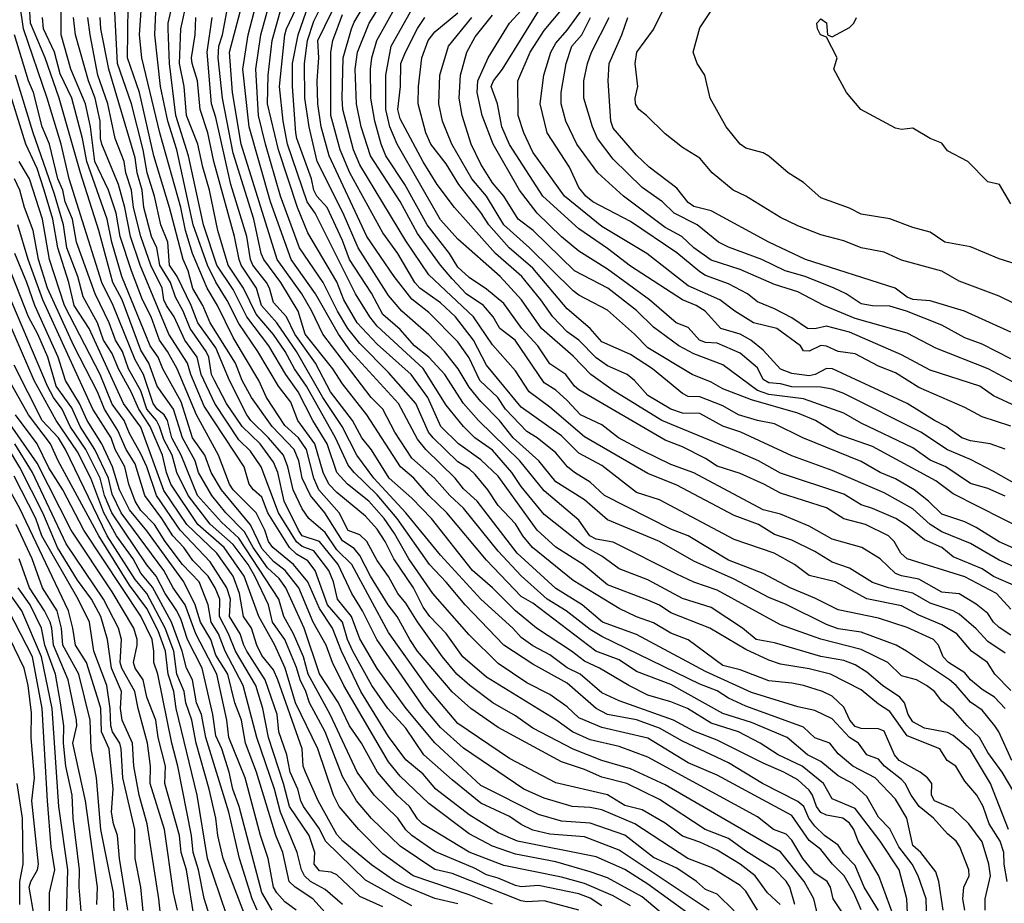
# Model space of a CAD drawing. Header units: metres. Extents: x -51132 to -49532, y -231222 to -229437.
# Tile 304 of 656: x -50680 to -50595, y -230096 to -230019. Entities that reach past the tile are written whole.
import ezdxf

# ---------------------------------------------------------------- set-up
doc = ezdxf.new("R2010")
doc.units = ezdxf.units.M
for name, color, linetype in [('CONTOUR_HALF', 8, 'Continuous'), ('CONTOUR_INDEX', 1, 'Continuous'), ('CONTOUR_INTER', 3, 'Continuous')]:
    doc.layers.add(name, color=color, linetype=linetype)

msp = doc.modelspace()

# ---------------------------------------------------------------- linework, layer by layer
at = {"layer": 'CONTOUR_HALF'}
for points, elevation in [([(-50594.58, -230073.949), (-50596.08, -230072.926), (-50597.08, -230071.836), (-50598.58, -230070.561), (-50599.089, -230070.259), (-50601.08, -230069.607), (-50602.58, -230068.727), (-50604.696, -230068.259), (-50606.08, -230067.804), (-50608.08, -230066.576), (-50609.58, -230066.03), (-50611.08, -230065.121), (-50613.08, -230064.125), (-50614.58, -230063.647), (-50615.983, -230062.759), (-50618.08, -230061.998), (-50623.08, -230059.352), (-50625.58, -230058.338), (-50631.08, -230055.153), (-50634.08, -230052.585), (-50635.877, -230051.259), (-50637.08, -230049.438), (-50639.08, -230047.167), (-50640.714, -230044.759), (-50644.58, -230041.095), (-50646.58, -230038.143), (-50650.58, -230031.559), (-50651.142, -230030.259), (-50652.042, -230026.759), (-50652.125, -230025.759), (-50652.013, -230022.259), (-50651.315, -230019.759), (-50651.08, -230019.161), (-50648.758, -230015.259)], 64.5), ([(-50594.58, -230078.757), (-50595.485, -230077.759), (-50596.58, -230077.087), (-50597.58, -230076.244), (-50598.08, -230075.64), (-50599.492, -230074.759), (-50599.962, -230074.259), (-50600.362, -230073.259), (-50600.786, -230072.759), (-50603.08, -230071.724), (-50605.58, -230070.903), (-50609.08, -230070.18), (-50611.08, -230069.156), (-50613.244, -230068.259), (-50615.58, -230067.016), (-50618.58, -230065.864), (-50622.08, -230063.771), (-50623.58, -230063.183), (-50629.342, -230060.259), (-50630.58, -230059.098), (-50631.958, -230058.259), (-50632.545, -230057.759), (-50633.58, -230056.546), (-50635.179, -230055.259), (-50636.08, -230054.696), (-50637.933, -230052.759), (-50638.611, -230051.759), (-50640.174, -230050.259), (-50641.08, -230048.301), (-50642.08, -230046.905), (-50644.58, -230044.357), (-50646.08, -230043.223), (-50647.608, -230041.259), (-50649.982, -230037.759), (-50653.249, -230030.759), (-50653.935, -230028.259), (-50654.221, -230026.259), (-50654.296, -230024.259), (-50654.15, -230022.259), (-50654.235, -230020.759), (-50651.796, -230015.759)], 63.5), ([(-50594.08, -230054.232), (-50596.58, -230053.439), (-50598.08, -230052.629), (-50602.08, -230050.883), (-50604.08, -230049.617), (-50605.58, -230049.037), (-50607.58, -230047.972), (-50609.08, -230047.769), (-50610.08, -230047.296), (-50610.58, -230047.235), (-50611.58, -230047.723), (-50612.08, -230047.697), (-50612.33, -230047.259), (-50614.399, -230045.759), (-50616.401, -230045.259), (-50618.036, -230044.259), (-50619.339, -230043.259), (-50622.08, -230042.065), (-50625.667, -230039.259), (-50629.58, -230036.915), (-50632.828, -230034.259), (-50635.58, -230030.455), (-50636.349, -230028.759), (-50636.843, -230027.259), (-50636.874, -230024.259), (-50635.795, -230021.759), (-50634.58, -230019.886), (-50631.566, -230016.259)], 69.5), ([(-50627.08, -230095.885), (-50628.58, -230094.999), (-50631.08, -230093.942), (-50633.08, -230093.398), (-50638.08, -230092.371), (-50641.08, -230091.226), (-50645.143, -230088.759), (-50645.58, -230088.325), (-50646.279, -230087.259), (-50647.342, -230086.259), (-50649.052, -230084.259), (-50650.425, -230081.759), (-50651.468, -230080.259), (-50652.435, -230078.259), (-50654.08, -230075.738), (-50655.411, -230071.759), (-50657.006, -230068.259), (-50657.58, -230067.463), (-50658.58, -230066.542), (-50659.825, -230064.759), (-50660.58, -230063.397), (-50662.218, -230061.759), (-50663.413, -230060.259), (-50664.569, -230058.259), (-50664.865, -230057.259), (-50665.97, -230055.259), (-50666.751, -230052.759), (-50668.183, -230050.759), (-50668.897, -230048.759), (-50669.58, -230047.646), (-50671.218, -230043.259), (-50672.019, -230041.759), (-50673.221, -230037.259), (-50674.83, -230032.259), (-50676.669, -230025.759), (-50677.893, -230022.259), (-50679.16, -230019.259), (-50679.239, -230017.759)], 52.5), ([(-50614.093, -230095.759), (-50615.202, -230094.759), (-50616.273, -230093.259), (-50617.58, -230092.261), (-50619.58, -230091.053), (-50621.08, -230090.354), (-50622.58, -230089.83), (-50624.08, -230088.705), (-50626.08, -230087.545), (-50627.58, -230087.164), (-50629.08, -230086.227), (-50633.58, -230085.185), (-50637.58, -230083.09), (-50642.08, -230080.04), (-50644.58, -230077.069), (-50648.08, -230072.135), (-50651.269, -230066.259), (-50652.58, -230064.961), (-50653.58, -230063.47), (-50654.997, -230062.259), (-50655.58, -230061.419), (-50656.359, -230059.759), (-50656.817, -230057.759), (-50657.206, -230056.759), (-50658.515, -230055.259), (-50660.05, -230053.759), (-50660.383, -230053.259), (-50661.905, -230050.259), (-50663.08, -230047.442), (-50664.651, -230045.259), (-50665.219, -230043.759), (-50666.447, -230041.259), (-50667.091, -230040.259), (-50667.256, -230038.259), (-50667.845, -230036.759), (-50668.402, -230034.259), (-50669.033, -230032.259), (-50669.388, -230030.259), (-50670.383, -230026.259), (-50671.607, -230022.759), (-50671.876, -230017.759)], 55.5), ([(-50610.832, -230096.759), (-50611.187, -230095.259), (-50612.005, -230093.759), (-50614.08, -230091.191), (-50624.08, -230085.367), (-50627.08, -230083.985), (-50629.58, -230083.262), (-50632.08, -230082.276), (-50635.58, -230080.468), (-50637.08, -230079.373), (-50639.029, -230078.259), (-50641.026, -230076.759), (-50642.163, -230075.759), (-50643.401, -230074.259), (-50645.58, -230071.218), (-50646.58, -230069.597), (-50647.269, -230068.759), (-50648.08, -230067.282), (-50649.08, -230065.903), (-50649.959, -230064.259), (-50650.58, -230063.673), (-50651.58, -230063.286), (-50652.379, -230061.759), (-50654.126, -230059.759), (-50654.585, -230058.759), (-50655.21, -230056.259), (-50655.908, -230055.259), (-50657.08, -230054.188), (-50658.693, -230051.759), (-50659.332, -230050.259), (-50661.58, -230046.539), (-50662.941, -230043.759), (-50663.834, -230042.259), (-50665.112, -230039.259), (-50665.703, -230037.259), (-50666.108, -230035.259), (-50667.945, -230028.759), (-50669.499, -230022.259), (-50669.688, -230020.259), (-50669.528, -230017.759)], 56.5), ([(-50607.08, -230096.216), (-50607.703, -230094.759), (-50608.54, -230093.259), (-50609.571, -230092.259), (-50610.58, -230090.999), (-50611.58, -230090.218), (-50613.08, -230088.039), (-50619.58, -230084.543), (-50622.08, -230083.449), (-50625.58, -230081.331), (-50629.58, -230080.385), (-50631.58, -230079.543), (-50632.58, -230078.61), (-50634.08, -230077.522), (-50636.08, -230076.517), (-50638.58, -230074.83), (-50641.08, -230072.353), (-50644.235, -230068.759), (-50646.333, -230065.759), (-50647.58, -230063.553), (-50648.474, -230062.259), (-50649.805, -230060.759), (-50651.64, -230059.259), (-50652.579, -230058.259), (-50653.423, -230055.759), (-50654.661, -230053.759), (-50655.946, -230051.259), (-50656.995, -230049.759), (-50658.471, -230047.259), (-50660.396, -230044.759), (-50661.58, -230042.381), (-50662.995, -230040.259), (-50664.139, -230036.759), (-50665.447, -230030.759), (-50666.546, -230027.259), (-50667.085, -230022.759), (-50667.21, -230019.759), (-50667.21, -230019.259), (-50666.855, -230017.759)], 57.5), ([(-50594.08, -230070.124), (-50595.317, -230068.759), (-50598.08, -230067.314), (-50603.076, -230065.759), (-50603.639, -230065.259), (-50604.212, -230064.259), (-50604.688, -230063.759), (-50606.693, -230062.759), (-50608.58, -230062.275), (-50610.08, -230061.331), (-50614.08, -230060.061), (-50615.507, -230059.259), (-50617.58, -230058.351), (-50619.58, -230057.699), (-50620.58, -230057.038), (-50622.58, -230056.031), (-50624.08, -230055.452), (-50631.58, -230051.076), (-50631.953, -230050.759), (-50632.695, -230049.759), (-50634.08, -230048.839), (-50635.146, -230047.259), (-50636.523, -230045.759), (-50638.08, -230043.598), (-50639.58, -230042.348), (-50641.08, -230041.338), (-50642.08, -230040.424), (-50642.79, -230039.259), (-50644.735, -230036.759), (-50646.669, -230033.259), (-50648.315, -230030.759), (-50648.727, -230029.759), (-50649.28, -230027.759), (-50649.629, -230025.759), (-50649.663, -230023.259), (-50649.531, -230022.259), (-50649.113, -230020.759), (-50647.433, -230017.759)], 65.5), ([(-50593.08, -230040.345), (-50595.08, -230039.698), (-50597.58, -230038.676), (-50599.81, -230038.259), (-50601.08, -230037.41), (-50602.58, -230036.99), (-50604.58, -230036.227), (-50607.08, -230035.846), (-50608.08, -230035.299), (-50610.58, -230034.404), (-50612.08, -230033.095), (-50613.411, -230032.259), (-50615.08, -230030.805), (-50615.58, -230030.498), (-50617.08, -230030.104), (-50617.586, -230029.759), (-50618.777, -230028.259), (-50620.17, -230025.759), (-50620.63, -230023.759), (-50621.307, -230022.759), (-50621.662, -230021.759), (-50621.08, -230019.65), (-50619.58, -230017.39)], 72.5), ([(-50621.58, -230096.897), (-50625.58, -230093.982), (-50627.58, -230092.711), (-50630.08, -230091.635), (-50636.909, -230090.259), (-50638.58, -230089.543), (-50641.08, -230087.965), (-50643.991, -230085.759), (-50645.08, -230084.457), (-50646.58, -230083.197), (-50648.08, -230081.191), (-50650.503, -230077.259), (-50652.17, -230073.759), (-50652.956, -230071.759), (-50654.08, -230070.078), (-50655.08, -230067.753), (-50656.328, -230066.259), (-50658.131, -230064.759), (-50658.498, -230064.259), (-50658.817, -230063.259), (-50659.58, -230061.774), (-50661.562, -230059.759), (-50661.885, -230059.259), (-50662.855, -230056.759), (-50664.754, -230053.259), (-50666.419, -230049.259), (-50667.259, -230047.759), (-50667.979, -230046.759), (-50668.678, -230044.759), (-50669.445, -230043.259), (-50670.41, -230040.759), (-50671.376, -230037.759), (-50671.738, -230035.759), (-50672.395, -230033.759), (-50673.573, -230031.259), (-50673.948, -230028.259), (-50674.401, -230026.259), (-50675.651, -230023.259), (-50676.504, -230020.259), (-50676.507, -230018.259)], 53.5), ([(-50618.08, -230096.298), (-50619.58, -230094.86), (-50620.58, -230094.459), (-50621.371, -230093.759), (-50623.08, -230092.604), (-50625.08, -230091.68), (-50627.58, -230089.747), (-50630.58, -230088.686), (-50633.08, -230088.527), (-50635.08, -230087.939), (-50640.08, -230085.432), (-50644.08, -230081.741), (-50646.561, -230078.759), (-50649.08, -230075.261), (-50650.58, -230072.687), (-50651.313, -230070.759), (-50652.514, -230069.259), (-50652.87, -230067.759), (-50653.275, -230066.759), (-50654.58, -230065.069), (-50655.58, -230064.686), (-50656.08, -230064.288), (-50657.626, -230061.759), (-50659.154, -230057.759), (-50660.08, -230056.408), (-50661.08, -230055.414), (-50663.172, -230052.259), (-50664.346, -230049.759), (-50664.686, -230048.259), (-50665.755, -230046.759), (-50666.701, -230044.759), (-50667.362, -230043.759), (-50667.58, -230043.259), (-50667.744, -230042.259), (-50668.713, -230040.259), (-50669.583, -230037.759), (-50670.209, -230035.259), (-50670.39, -230033.759), (-50670.875, -230032.259), (-50671.031, -230031.259), (-50671.807, -230029.259), (-50672.45, -230026.259), (-50673.306, -230023.759), (-50673.998, -230020.259), (-50674.174, -230018.759)], 54.5), ([(-50604.269, -230096.759), (-50605.527, -230093.259), (-50607.339, -230090.259), (-50607.713, -230089.259), (-50608.08, -230088.686), (-50608.651, -230088.259), (-50610.08, -230087.996), (-50610.58, -230087.777), (-50610.961, -230087.259), (-50611.299, -230086.259), (-50611.58, -230085.823), (-50612.58, -230084.952), (-50613.791, -230084.259), (-50615.58, -230083.505), (-50619.58, -230081.486), (-50621.58, -230080.722), (-50623.356, -230079.759), (-50628.08, -230078.069), (-50629.58, -230077.374), (-50631.47, -230075.759), (-50632.58, -230075.225), (-50634.08, -230074.082), (-50635.58, -230073.299), (-50636.58, -230072.575), (-50637.302, -230071.759), (-50640.074, -230069.259), (-50643.58, -230065.444), (-50646.591, -230061.759), (-50649.37, -230058.759), (-50650.838, -230056.759), (-50652.1, -230054.259), (-50653.801, -230051.759), (-50656.08, -230047.759), (-50657.778, -230045.259), (-50659.12, -230043.759), (-50659.556, -230042.259), (-50660.882, -230040.259), (-50661.049, -230039.759), (-50661.463, -230037.759), (-50663.244, -230031.259), (-50663.766, -230028.759), (-50664.451, -230026.759), (-50664.672, -230024.259), (-50665.137, -230022.759), (-50665.177, -230022.259), (-50664.864, -230020.259), (-50664.803, -230018.759)], 58.5), ([(-50601.38, -230097.259), (-50601.432, -230095.259), (-50602.124, -230093.259), (-50602.646, -230092.259), (-50603.791, -230090.759), (-50604.58, -230089.182), (-50605.58, -230088.168), (-50606.58, -230086.373), (-50607.811, -230085.259), (-50609.08, -230084.605), (-50610.58, -230083.337), (-50611.716, -230082.759), (-50613.479, -230081.259), (-50616.58, -230079.968), (-50619.08, -230079.174), (-50623.58, -230076.668), (-50626.58, -230075.524), (-50628.08, -230074.517), (-50630.09, -230073.759), (-50635.58, -230069.613), (-50636.58, -230069.027), (-50639.58, -230065.872), (-50643.03, -230061.759), (-50644.58, -230060.268), (-50645.904, -230058.759), (-50647.041, -230057.759), (-50649.985, -230053.259), (-50652.08, -230050.557), (-50652.914, -230049.259), (-50655.336, -230046.259), (-50655.925, -230044.259), (-50657.433, -230041.759), (-50658.923, -230039.759), (-50659.13, -230039.259), (-50659.776, -230036.259), (-50661.58, -230030.533), (-50662.509, -230025.759), (-50662.873, -230022.259), (-50662.83, -230021.259), (-50662.505, -230020.259), (-50662.116, -230018.259)], 59.5), ([(-50598.069, -230096.259), (-50598.24, -230095.259), (-50598.166, -230094.259), (-50597.704, -230093.259), (-50597.73, -230092.759), (-50598.52, -230090.759), (-50598.823, -230090.259), (-50599.58, -230089.622), (-50600.788, -230088.259), (-50602.026, -230087.259), (-50602.74, -230086.259), (-50603.253, -230085.259), (-50603.58, -230084.924), (-50605.044, -230083.759), (-50605.58, -230083.142), (-50606.58, -230082.762), (-50607.304, -230081.759), (-50608.08, -230081.254), (-50609.58, -230079.64), (-50611.08, -230078.921), (-50612.58, -230078.605), (-50616.58, -230077.353), (-50620.58, -230075.544), (-50626.58, -230072.336), (-50629.508, -230071.259), (-50631.29, -230069.759), (-50633.58, -230068.317), (-50636.917, -230065.259), (-50640.387, -230060.759), (-50641.58, -230059.681), (-50642.318, -230058.759), (-50644.847, -230056.259), (-50645.58, -230055.361), (-50647.213, -230052.259), (-50651.374, -230047.759), (-50652.444, -230046.259), (-50654.434, -230042.759), (-50656.541, -230039.759), (-50658.343, -230034.759), (-50660.192, -230028.259), (-50660.73, -230023.259), (-50660.261, -230020.259), (-50659.763, -230018.259)], 60.5), ([(-50594.401, -230093.759), (-50594.662, -230092.259), (-50594.679, -230091.259), (-50595.015, -230090.259), (-50595.961, -230088.759), (-50596.492, -230087.259), (-50597.022, -230086.259), (-50598.08, -230085.057), (-50598.864, -230083.759), (-50599.604, -230083.259), (-50600.257, -230082.259), (-50603.08, -230081.114), (-50604.58, -230079.016), (-50605.58, -230078.368), (-50607.08, -230077.122), (-50609.724, -230075.759), (-50611.58, -230075.305), (-50614.08, -230074.904), (-50615.08, -230074.539), (-50617.08, -230073.614), (-50620.192, -230071.759), (-50623.58, -230070.44), (-50624.58, -230069.789), (-50625.58, -230069.343), (-50629.08, -230068.018), (-50631.191, -230066.259), (-50633.58, -230064.734), (-50635.19, -230063.259), (-50638.58, -230058.576), (-50640.08, -230057.17), (-50642.012, -230055.759), (-50643.54, -230054.259), (-50644.686, -230051.759), (-50646.135, -230049.759), (-50649.08, -230047.109), (-50650.812, -230045.259), (-50651.978, -230043.259), (-50652.58, -230041.7), (-50655.08, -230037.455), (-50656.001, -230035.259), (-50657.645, -230030.259), (-50658.587, -230026.259), (-50658.55, -230023.759), (-50658.196, -230020.759), (-50657.49, -230018.259)], 61.5), ([(-50591.88, -230089.259), (-50594.841, -230084.259), (-50596.08, -230082.56), (-50596.797, -230081.259), (-50597.864, -230080.259), (-50599.08, -230078.853), (-50600.08, -230078.096), (-50600.721, -230077.259), (-50601.387, -230076.759), (-50602.264, -230076.259), (-50603.58, -230075.916), (-50604.747, -230074.759), (-50607.08, -230073.638), (-50610.58, -230072.718), (-50614.08, -230071.478), (-50619.58, -230068.462), (-50621.58, -230067.769), (-50623.08, -230067.091), (-50628.58, -230064.313), (-50630.08, -230064.055), (-50630.625, -230063.759), (-50631.58, -230062.401), (-50634.58, -230059.855), (-50636.687, -230057.259), (-50640.269, -230053.759), (-50641.575, -230052.259), (-50643.198, -230049.759), (-50644.604, -230048.259), (-50645.824, -230047.259), (-50647.08, -230045.851), (-50648.58, -230044.555), (-50649.58, -230042.694), (-50651.477, -230039.759), (-50652.08, -230038.111), (-50653.428, -230035.259), (-50654.321, -230034.259), (-50654.57, -230033.759), (-50654.771, -230032.759), (-50656.053, -230029.259), (-50656.133, -230028.759), (-50656.413, -230024.759), (-50656.425, -230022.759), (-50655.926, -230020.259), (-50655.235, -230018.259)], 62.5), ([(-50593.076, -230066.759), (-50595.08, -230065.857), (-50597.58, -230064.425), (-50600.08, -230063.4), (-50601.094, -230062.759), (-50602.58, -230061.426), (-50605.08, -230060.01), (-50609.58, -230058.074), (-50613.08, -230056.812), (-50617.518, -230054.759), (-50619.08, -230054.237), (-50621.08, -230053.151), (-50622.58, -230053.097), (-50623.58, -230052.772), (-50625.58, -230051.564), (-50626.749, -230050.259), (-50627.388, -230049.759), (-50629.08, -230048.986), (-50630.08, -230048.313), (-50631.58, -230046.762), (-50632.58, -230046.037), (-50633.835, -230044.759), (-50634.87, -230043.259), (-50636.508, -230041.259), (-50638.818, -230039.259), (-50642.363, -230035.259), (-50643.869, -230033.259), (-50645.08, -230031.298), (-50647.08, -230027.557), (-50647.277, -230026.759), (-50647.04, -230024.759), (-50647.012, -230022.759), (-50646.631, -230021.759), (-50645.58, -230019.717), (-50644.943, -230018.759)], 66.5), ([(-50592.58, -230063.408), (-50599.08, -230060.112), (-50600.58, -230058.993), (-50606.08, -230056), (-50609.08, -230054.95), (-50611.032, -230053.759), (-50612.58, -230053.097), (-50616.58, -230051.962), (-50619.08, -230050.999), (-50620.08, -230050.41), (-50621.743, -230049.759), (-50625.58, -230047.446), (-50626.733, -230046.259), (-50629.08, -230044.181), (-50631.58, -230042.864), (-50632.08, -230042.483), (-50635.856, -230038.759), (-50638.078, -230036.759), (-50639.58, -230034.283), (-50640.864, -230032.759), (-50642.596, -230029.759), (-50643.406, -230027.759), (-50643.735, -230026.259), (-50643.628, -230023.759), (-50642.889, -230021.259), (-50640.863, -230018.759)], 67.5), ([(-50593.58, -230059.312), (-50595.58, -230058.185), (-50597.58, -230057.127), (-50599.58, -230056.305), (-50601.892, -230054.759), (-50608.58, -230051.406), (-50609.58, -230051.023), (-50610.58, -230050.846), (-50613.08, -230050.811), (-50614.08, -230050.555), (-50615.08, -230050.484), (-50615.58, -230050.185), (-50616.08, -230049.16), (-50617.58, -230047.9), (-50619.58, -230047.046), (-50620.58, -230046.976), (-50621.11, -230046.759), (-50622.08, -230045.662), (-50623.126, -230045.259), (-50625.442, -230043.259), (-50629.08, -230040.602), (-50631.58, -230039.031), (-50633.08, -230037.815), (-50635.203, -230035.759), (-50636.725, -230033.759), (-50639.006, -230029.759), (-50639.967, -230027.259), (-50640.405, -230025.259), (-50640.351, -230024.259), (-50639.435, -230022.259), (-50637.58, -230019.26), (-50636.58, -230018.166)], 68.5), ([(-50592.58, -230051.116), (-50596.052, -230049.259), (-50600.58, -230047.475), (-50603.08, -230046.174), (-50607.58, -230044.904), (-50610.322, -230043.759), (-50612.58, -230042.579), (-50614.58, -230041.945), (-50617.58, -230040.628), (-50620.08, -230039.838), (-50621.579, -230038.759), (-50622.623, -230037.759), (-50624.08, -230036.992), (-50627.708, -230034.259), (-50629.917, -230032.259), (-50631.758, -230029.759), (-50632.714, -230027.759), (-50633.108, -230026.259), (-50633.117, -230025.259), (-50632.663, -230022.759), (-50632.193, -230021.259), (-50631.317, -230020.259), (-50630.566, -230018.759)], 70.5), ([(-50594.08, -230046.091), (-50598.09, -230044.259), (-50601.08, -230043.352), (-50602.58, -230043.243), (-50603.08, -230043.053), (-50604.111, -230042.259), (-50611.896, -230039.759), (-50615.08, -230038.275), (-50620.08, -230035.543), (-50621.58, -230035.161), (-50622.08, -230034.835), (-50623.08, -230033.567), (-50625.47, -230031.759), (-50626.58, -230030.714), (-50628.58, -230028.362), (-50628.8, -230027.759), (-50629.042, -230024.259), (-50628.939, -230022.759), (-50627.829, -230020.259), (-50627.321, -230018.759)], 71.5), ([(-50631.58, -230096.25), (-50634.58, -230095.451), (-50636.08, -230095.517), (-50636.58, -230095.429), (-50642.58, -230093.077), (-50644.08, -230092.721), (-50647.08, -230090.707), (-50649.58, -230088.29), (-50650.87, -230086.759), (-50652.08, -230084.658), (-50653.594, -230080.759), (-50654.962, -230078.259), (-50655.259, -230077.259), (-50655.761, -230076.259), (-50656.08, -230075.185), (-50657.085, -230072.759), (-50658.156, -230071.259), (-50658.498, -230069.759), (-50659.695, -230067.259), (-50660.277, -230066.259), (-50661.58, -230064.52), (-50663.58, -230062.753), (-50665.472, -230060.259), (-50666.448, -230058.259), (-50666.878, -230056.759), (-50667.58, -230055.394), (-50667.955, -230054.259), (-50668.217, -230053.759), (-50669.062, -230052.759), (-50669.58, -230051.168), (-50670.671, -230049.259), (-50671.178, -230047.759), (-50671.776, -230046.759), (-50672.335, -230045.259), (-50673.563, -230042.759), (-50675.165, -230038.259), (-50675.504, -230036.259), (-50676.149, -230034.759), (-50676.366, -230033.759), (-50676.797, -230032.759), (-50677.509, -230029.759), (-50678.136, -230028.259), (-50678.913, -230025.259), (-50679.327, -230024.259), (-50680.543, -230020.259)], 51.5), ([(-50642.08, -230095.697), (-50644.08, -230095.233), (-50646.58, -230094.211), (-50647.58, -230093.704), (-50649.58, -230092.317), (-50652.048, -230090.259), (-50652.58, -230089.67), (-50654.188, -230086.759), (-50655.291, -230084.259), (-50655.484, -230083.759), (-50655.583, -230082.259), (-50657.688, -230076.259), (-50658.08, -230075.402), (-50659.08, -230074.158), (-50659.529, -230073.259), (-50659.982, -230071.759), (-50660.676, -230070.759), (-50661.017, -230068.759), (-50661.58, -230067.27), (-50662.996, -230065.259), (-50665.58, -230062.781), (-50667.58, -230059.836), (-50669.58, -230054.324), (-50671.086, -230052.259), (-50674.077, -230045.759), (-50675.372, -230043.759), (-50675.843, -230041.759), (-50676.778, -230038.759), (-50677.237, -230036.259), (-50677.977, -230033.759), (-50678.58, -230031.863), (-50679.58, -230029.748), (-50681.278, -230024.259)], 50.5), ([(-50648.58, -230095.954), (-50650.58, -230095.057), (-50652.58, -230093.189), (-50653.08, -230092.952), (-50654.08, -230092.838), (-50654.548, -230092.259), (-50654.475, -230091.259), (-50654.964, -230089.759), (-50656.68, -230087.259), (-50657.194, -230085.259), (-50658.516, -230081.259), (-50659.01, -230078.759), (-50659.617, -230076.759), (-50661.367, -230073.759), (-50661.971, -230072.259), (-50662.76, -230070.759), (-50662.742, -230069.259), (-50663.139, -230068.259), (-50663.732, -230067.259), (-50665.08, -230065.907), (-50665.868, -230064.759), (-50666.815, -230063.759), (-50667.754, -230062.259), (-50669.237, -230060.259), (-50670.08, -230057.514), (-50670.858, -230056.259), (-50671.58, -230054.601), (-50672.747, -230052.759), (-50673.355, -230051.259), (-50675.404, -230047.259), (-50677.701, -230042.259), (-50678.461, -230039.759), (-50678.933, -230037.259), (-50679.68, -230035.259), (-50680.08, -230033.755), (-50680.537, -230032.759)], 49.5), ([(-50653.58, -230096.446), (-50654.652, -230095.259), (-50656.189, -230094.259), (-50656.701, -230093.759), (-50657.269, -230091.259), (-50657.858, -230089.759), (-50659.548, -230084.259), (-50660.503, -230081.759), (-50660.863, -230079.759), (-50661.426, -230078.259), (-50662.042, -230075.759), (-50663.08, -230074.106), (-50663.515, -230072.759), (-50664.416, -230071.259), (-50664.858, -230069.759), (-50665.861, -230067.759), (-50669.08, -230063.322), (-50670.58, -230061.502), (-50671.425, -230059.759), (-50672.055, -230057.759), (-50672.985, -230055.759), (-50674.241, -230053.759), (-50674.904, -230052.259), (-50676.126, -230050.259), (-50676.765, -230048.259), (-50678.789, -230043.759), (-50679.468, -230041.759), (-50680.512, -230039.259)], 48.5), ([(-50658.187, -230096.259), (-50659.08, -230094.708), (-50661.063, -230087.259), (-50661.609, -230085.759), (-50661.916, -230084.259), (-50662.551, -230082.259), (-50663.08, -230081.116), (-50663.33, -230079.259), (-50664.264, -230075.259), (-50665.522, -230072.759), (-50666.08, -230071.039), (-50666.463, -230070.259), (-50667.489, -230068.759), (-50668.242, -230067.259), (-50669.08, -230066.261), (-50672.095, -230061.759), (-50672.743, -230060.259), (-50673.11, -230058.759), (-50674.363, -230056.259), (-50675.721, -230054.259), (-50676.418, -230052.759), (-50677.168, -230051.759), (-50677.683, -230050.759), (-50681.58, -230041.575)], 47.5), ([(-50660.08, -230097.973), (-50662.455, -230091.759), (-50662.892, -230089.759), (-50663.066, -230088.259), (-50663.65, -230085.759), (-50664.772, -230081.759), (-50665.165, -230079.759), (-50665.674, -230078.259), (-50665.824, -230077.259), (-50666.454, -230075.759), (-50666.709, -230073.759), (-50667.484, -230071.759), (-50669.08, -230068.759), (-50670.08, -230067.551), (-50672.507, -230063.759), (-50676.124, -230056.259), (-50676.72, -230055.259), (-50678.143, -230053.759), (-50680.58, -230048.939)], 46.5), ([(-50663.449, -230097.259), (-50664.08, -230095.24), (-50664.57, -230092.759), (-50665.054, -230091.259), (-50665.187, -230089.759), (-50666.362, -230083.759), (-50666.897, -230081.759), (-50668.118, -230075.759), (-50668.461, -230074.759), (-50668.449, -230073.759), (-50668.611, -230072.759), (-50669.58, -230070.73), (-50674.543, -230063.259), (-50676.362, -230059.759), (-50677.58, -230057.861), (-50678.574, -230055.759), (-50680.475, -230053.259)], 45.5), ([(-50666.393, -230096.259), (-50666.745, -230094.759), (-50667.522, -230089.259), (-50668.772, -230085.259), (-50668.755, -230083.759), (-50668.994, -230081.759), (-50669.826, -230078.759), (-50670.111, -230077.259), (-50671.246, -230075.259), (-50671.377, -230074.759), (-50671.276, -230072.759), (-50671.522, -230071.759), (-50672.817, -230069.259), (-50676.08, -230064.45), (-50678.983, -230058.259), (-50680.531, -230055.759)], 44.5), ([(-50669.144, -230098.759), (-50669.587, -230094.259), (-50670.091, -230091.759), (-50670.119, -230089.259), (-50671.154, -230084.759), (-50671.288, -230082.259), (-50671.415, -230081.759), (-50672.04, -230080.759), (-50672.188, -230080.259), (-50672.243, -230078.759), (-50672.528, -230076.759), (-50673.678, -230073.759), (-50674.04, -230071.259), (-50675.037, -230069.259), (-50678.181, -230063.759), (-50678.698, -230062.259), (-50680.58, -230058.571)], 43.5), ([(-50671.84, -230098.259), (-50671.951, -230094.759), (-50673.047, -230089.259), (-50673.431, -230084.759), (-50673.903, -230082.259), (-50673.977, -230079.759), (-50674.959, -230075.759), (-50676.369, -230073.259), (-50676.475, -230071.759), (-50676.86, -230070.259), (-50678.113, -230068.259), (-50679.016, -230065.759), (-50680.399, -230062.759)], 42.5), ([(-50674.553, -230098.759), (-50674.927, -230094.259), (-50674.909, -230092.759), (-50675.468, -230088.259), (-50675.536, -230086.259), (-50676.106, -230083.759), (-50676.297, -230081.759), (-50676.263, -230080.259), (-50676.547, -230078.259), (-50676.99, -230075.759), (-50677.918, -230073.259), (-50678.213, -230071.759), (-50679.181, -230069.759), (-50680.219, -230068.259)], 41.5), ([(-50677.51, -230100.759), (-50677.523, -230094.759), (-50677.059, -230092.759), (-50677.362, -230090.759), (-50677.696, -230086.759), (-50678.137, -230078.759), (-50679.002, -230074.259), (-50681.034, -230070.259)], 40.5), ([(-50680.076, -230095.759), (-50680.087, -230093.759), (-50679.786, -230092.259), (-50679.867, -230088.259), (-50680.315, -230085.259)], 39.5)]:
    msp.add_lwpolyline(points, dxfattribs=dict(at, elevation=elevation))
at = {"layer": 'CONTOUR_INDEX'}
for points, elevation in [([(-50594.08, -230072.377), (-50595.08, -230071.727), (-50595.58, -230071.26), (-50596.08, -230070.495), (-50597.08, -230069.675), (-50598.58, -230068.778), (-50600.08, -230068.633), (-50602.08, -230067.511), (-50603.58, -230067.232), (-50604.08, -230067.014), (-50605.415, -230065.759), (-50607.023, -230064.759), (-50609.58, -230064.058), (-50611.58, -230062.904), (-50614.08, -230061.874), (-50615.58, -230061.493), (-50621.58, -230058.276), (-50623.58, -230057.574), (-50626.08, -230056.347), (-50628.126, -230055.259), (-50629.58, -230054.132), (-50631.421, -230053.259), (-50632.58, -230051.995), (-50633.58, -230051.114), (-50634.58, -230050.468), (-50637.098, -230046.759), (-50638.416, -230045.759), (-50639.012, -230044.759), (-50639.861, -230043.759), (-50641.342, -230042.759), (-50642.58, -230041.433), (-50643.586, -230040.259), (-50645.58, -230037.521), (-50647.08, -230034.739), (-50649.666, -230030.759), (-50650.468, -230028.259), (-50650.881, -230026.259), (-50650.983, -230023.259), (-50650.777, -230021.759), (-50649.78, -230019.259), (-50647.58, -230015.733)], 65), ([(-50593.58, -230052.521), (-50595.58, -230051.608), (-50596.762, -230050.759), (-50601.08, -230049.381), (-50603.58, -230048.033), (-50608.08, -230046.091), (-50610.08, -230045.543), (-50611.08, -230045.78), (-50611.734, -230045.759), (-50613.08, -230044.831), (-50614.58, -230044.038), (-50616.08, -230043.431), (-50616.949, -230042.759), (-50618.58, -230041.869), (-50620.58, -230041.156), (-50621.08, -230040.835), (-50623.08, -230039.203), (-50627.08, -230036.479), (-50630.359, -230034.759), (-50630.956, -230034.259), (-50631.58, -230033.511), (-50632.373, -230031.759), (-50634.324, -230028.759), (-50634.923, -230026.259), (-50634.615, -230023.759), (-50634.017, -230021.759), (-50633.58, -230020.996), (-50632.58, -230019.86), (-50630.08, -230016.35)], 70), ([(-50616.074, -230096.259), (-50617.08, -230094.608), (-50617.58, -230094.125), (-50620.08, -230092.541), (-50622.1, -230091.759), (-50626.706, -230088.759), (-50629.58, -230087.547), (-50630.58, -230087.33), (-50632.138, -230087.259), (-50634.58, -230086.537), (-50636.339, -230085.759), (-50641.58, -230082.193), (-50643.58, -230080.4), (-50644.958, -230078.759), (-50649.119, -230072.759), (-50650.339, -230070.259), (-50651.275, -230068.759), (-50652.465, -230066.259), (-50654.08, -230064.257), (-50655.58, -230063.764), (-50655.907, -230063.259), (-50657.135, -230060.759), (-50657.708, -230058.259), (-50658.08, -230057.36), (-50659.231, -230055.759), (-50660.778, -230054.259), (-50662.139, -230052.259), (-50663.201, -230050.259), (-50663.442, -230049.759), (-50663.681, -230048.259), (-50663.912, -230047.759), (-50665.319, -230045.759), (-50665.912, -230044.259), (-50666.58, -230043.026), (-50667.001, -230041.759), (-50667.928, -230040.259), (-50668.208, -230038.759), (-50668.667, -230037.759), (-50669.314, -230035.259), (-50669.479, -230033.759), (-50669.895, -230032.259), (-50670.08, -230030.938), (-50672.354, -230023.259), (-50673.045, -230019.759), (-50673.106, -230018.759)], 55), ([(-50599.956, -230096.259), (-50600.319, -230093.759), (-50600.58, -230092.933), (-50601.882, -230091.259), (-50602.58, -230090.628), (-50603.095, -230088.259), (-50604.08, -230086.609), (-50605.865, -230084.759), (-50607.799, -230083.759), (-50609.08, -230082.672), (-50609.789, -230081.759), (-50611.08, -230081.292), (-50612.08, -230080.37), (-50617.08, -230078.531), (-50618.58, -230077.843), (-50619.58, -230077.218), (-50621.08, -230076.639), (-50629.58, -230072.49), (-50630.58, -230071.886), (-50632.681, -230070.259), (-50634.319, -230069.259), (-50636.58, -230067.222), (-50638.58, -230065.094), (-50641.58, -230061.362), (-50642.768, -230060.259), (-50644.088, -230058.759), (-50646.08, -230057.003), (-50647.532, -230054.759), (-50648.58, -230052.762), (-50649.597, -230051.759), (-50653.804, -230046.259), (-50654.738, -230044.259), (-50655.627, -230042.759), (-50657.75, -230039.759), (-50660.875, -230029.759), (-50661.645, -230025.259), (-50661.885, -230021.759), (-50660.964, -230018.259)], 60), ([(-50646.08, -230095.885), (-50650.08, -230093.636), (-50653.561, -230090.259), (-50654.08, -230089.205), (-50655.457, -230087.259), (-50655.69, -230086.759), (-50655.958, -230085.759), (-50656.626, -230084.259), (-50656.922, -230082.759), (-50657.611, -230080.759), (-50657.745, -230079.259), (-50658.8, -230076.259), (-50660.379, -230073.759), (-50660.658, -230073.259), (-50660.953, -230072.259), (-50661.885, -230070.759), (-50661.794, -230069.259), (-50662.109, -230068.259), (-50663.58, -230066.005), (-50666.187, -230063.259), (-50668.233, -230060.259), (-50669.07, -230057.759), (-50669.58, -230056.646), (-50670.58, -230054.886), (-50671.035, -230053.759), (-50672.08, -230052.321), (-50673.116, -230049.759), (-50676.199, -230043.759), (-50677.502, -230039.759), (-50678.111, -230036.259), (-50679.25, -230032.759), (-50680.132, -230031.259)], 50), ([(-50664.904, -230097.259), (-50665.628, -230092.759), (-50666.085, -230091.259), (-50666.232, -230089.759), (-50667.516, -230085.259), (-50667.453, -230083.759), (-50668.07, -230081.259), (-50668.279, -230079.759), (-50669.067, -230077.759), (-50669.391, -230076.259), (-50670.065, -230075.259), (-50670.222, -230074.759), (-50669.891, -230073.259), (-50669.907, -230072.759), (-50670.186, -230071.759), (-50672.08, -230068.629), (-50675.628, -230063.259), (-50678.58, -230057.463), (-50681.155, -230053.759)], 45), ([(-50678.856, -230096.759), (-50679.286, -230094.259), (-50679.143, -230093.759), (-50678.551, -230092.759), (-50678.481, -230092.259), (-50679.059, -230086.759), (-50678.803, -230084.759), (-50679.106, -230081.259), (-50679.08, -230079.124), (-50679.367, -230076.759), (-50679.701, -230075.259), (-50681.386, -230071.759)], 40)]:
    msp.add_lwpolyline(points, dxfattribs=dict(at, elevation=elevation))
at = {"layer": 'CONTOUR_INTER'}
for points, elevation in [([(-50594.275, -230089.259), (-50595.86, -230085.259), (-50597.58, -230082.372), (-50599.08, -230081.1), (-50599.58, -230080.818), (-50601.58, -230080.462), (-50602.58, -230079.905), (-50602.996, -230079.259), (-50603.307, -230078.259), (-50603.706, -230077.759), (-50605.222, -230076.759), (-50606.58, -230075.6), (-50607.58, -230074.97), (-50608.58, -230074.584), (-50610.58, -230074.225), (-50614.58, -230073.032), (-50616.17, -230072.759), (-50617.365, -230071.759), (-50620.08, -230069.987), (-50622.58, -230069.194), (-50625.58, -230067.586), (-50628.08, -230066.634), (-50629.58, -230065.51), (-50631.08, -230064.676), (-50634.58, -230061.918), (-50636.58, -230059.481), (-50637.393, -230058.259), (-50639.08, -230056.31), (-50640.608, -230055.259), (-50641.588, -230054.259), (-50643.08, -230052.402), (-50645.08, -230049.23), (-50649.08, -230045.57), (-50649.717, -230044.759), (-50650.97, -230042.759), (-50654.455, -230035.759), (-50655.162, -230034.759), (-50656.848, -230029.759), (-50657.225, -230027.759), (-50657.566, -230024.759), (-50657.085, -230020.259), (-50656.938, -230019.759), (-50655.055, -230015.759)], 62), ([(-50593.996, -230083.259), (-50595.117, -230080.759), (-50595.457, -230080.259), (-50596.58, -230078.888), (-50597.58, -230078.206), (-50598.812, -230076.759), (-50599.407, -230076.259), (-50603.123, -230073.759), (-50604.047, -230073.259), (-50607.08, -230072.132), (-50609.08, -230071.834), (-50610.08, -230071.454), (-50613.58, -230069.705), (-50615.08, -230069.098), (-50618.08, -230067.525), (-50621.58, -230065.943), (-50624.578, -230064.259), (-50629.08, -230062.375), (-50631.08, -230060.627), (-50633.58, -230059.061), (-50635.04, -230057.259), (-50637.279, -230055.259), (-50638.466, -230053.759), (-50640.08, -230052.083), (-50641.08, -230050.839), (-50642.039, -230049.259), (-50643.237, -230047.759), (-50644.58, -230046.32), (-50646.941, -230044.259), (-50648.08, -230042.908), (-50650.725, -230038.759), (-50652.038, -230035.759), (-50654.293, -230031.259), (-50654.967, -230028.259), (-50655.35, -230025.759), (-50655.385, -230022.759), (-50655.119, -230020.759), (-50654.58, -230019.077), (-50652.92, -230015.759)], 63), ([(-50629.58, -230095.891), (-50630.58, -230095.199), (-50631.58, -230094.835), (-50635.08, -230094.114), (-50636.58, -230094.24), (-50637.08, -230094.12), (-50638.58, -230093.461), (-50639.58, -230093.182), (-50640.58, -230092.624), (-50644.08, -230091.162), (-50646.08, -230089.769), (-50646.58, -230089.267), (-50647.295, -230088.259), (-50649.323, -230086.259), (-50650.816, -230084.259), (-50653.141, -230079.259), (-50655.055, -230075.759), (-50655.479, -230074.259), (-50656.334, -230072.259), (-50657.177, -230070.759), (-50657.596, -230069.259), (-50661.08, -230063.961), (-50662.58, -230062.559), (-50664.665, -230060.259), (-50666.082, -230056.759), (-50666.901, -230055.259), (-50667.271, -230053.759), (-50667.556, -230053.259), (-50668.183, -230052.759), (-50668.527, -230052.259), (-50669.369, -230049.759), (-50670.08, -230048.478), (-50671.976, -230043.759), (-50672.975, -230041.759), (-50675.805, -230032.759), (-50676.497, -230029.759), (-50677.709, -230025.759), (-50679.768, -230019.759), (-50680.051, -230017.759)], 52), ([(-50612.814, -230095.759), (-50613.273, -230094.259), (-50613.58, -230093.746), (-50614.58, -230092.707), (-50617.08, -230091.14), (-50618.58, -230090.033), (-50620.614, -230089.259), (-50624.58, -230086.658), (-50627.398, -230085.259), (-50629.58, -230084.719), (-50631.08, -230084.053), (-50633.08, -230083.378), (-50638.58, -230080.409), (-50640.934, -230078.759), (-50642.58, -230077.308), (-50645.564, -230073.759), (-50646.249, -230072.759), (-50647.335, -230070.759), (-50648.116, -230069.759), (-50649.662, -230067.259), (-50650.58, -230065.462), (-50651.08, -230064.865), (-50652.08, -230064.198), (-50653.606, -230061.759), (-50654.865, -230060.259), (-50655.575, -230058.759), (-50655.88, -230057.259), (-50656.277, -230056.259), (-50658.184, -230054.259), (-50659.981, -230051.759), (-50660.803, -230050.259), (-50661.377, -230048.759), (-50663.575, -230045.259), (-50664.211, -230043.759), (-50665.08, -230042.287), (-50665.486, -230040.759), (-50665.926, -230039.759), (-50667.089, -230035.259), (-50668.458, -230030.759), (-50669.712, -230025.259), (-50670.754, -230022.259), (-50670.683, -230017.759)], 56), ([(-50605.58, -230096.276), (-50606.82, -230094.259), (-50607.58, -230092.381), (-50608.58, -230091.363), (-50609.08, -230090.623), (-50610.245, -230089.759), (-50611.08, -230088.956), (-50611.605, -230088.259), (-50612.043, -230087.259), (-50612.58, -230086.81), (-50615.628, -230085.259), (-50618.58, -230083.472), (-50622.58, -230081.577), (-50624.58, -230080.443), (-50626.58, -230079.729), (-50629.08, -230079.256), (-50630.08, -230078.75), (-50632.58, -230076.536), (-50635.58, -230074.906), (-50638.072, -230073.259), (-50641.427, -230069.759), (-50643.08, -230067.771), (-50644.53, -230066.259), (-50647.342, -230062.259), (-50649.08, -230060.188), (-50651.072, -230058.259), (-50651.58, -230057.615), (-50652.679, -230055.259), (-50655.2, -230050.759), (-50656.263, -230049.259), (-50657.071, -230047.759), (-50658.08, -230046.275), (-50659.58, -230044.524), (-50660.69, -230042.259), (-50661.993, -230040.259), (-50662.894, -230037.259), (-50663.613, -230033.759), (-50664.212, -230031.759), (-50664.64, -230029.759), (-50665.61, -230027.259), (-50665.814, -230024.759), (-50666.237, -230022.759), (-50666.108, -230019.759), (-50665.566, -230017.259)], 58), ([(-50596.295, -230096.259), (-50596.318, -230095.259), (-50595.837, -230093.259), (-50595.981, -230092.259), (-50596.58, -230090.328), (-50597.718, -230088.759), (-50599.08, -230087.448), (-50600.706, -230086.759), (-50600.955, -230086.259), (-50600.946, -230085.259), (-50601.305, -230084.759), (-50601.962, -230084.259), (-50603.76, -230083.259), (-50604.183, -230082.759), (-50605.08, -230080.713), (-50605.58, -230080.503), (-50607.08, -230080.488), (-50607.58, -230080.31), (-50608.043, -230079.759), (-50608.58, -230078.638), (-50609.58, -230077.683), (-50610.426, -230077.259), (-50612.08, -230076.758), (-50613.08, -230076.539), (-50615.08, -230076.351), (-50617.58, -230075.404), (-50619.08, -230075.006), (-50622.08, -230072.787), (-50623.58, -230072.195), (-50625.08, -230071.313), (-50626.58, -230070.802), (-50628.08, -230070.07), (-50632.08, -230067.625), (-50635.583, -230064.759), (-50636.437, -230063.759), (-50637.08, -230062.702), (-50638.58, -230061.12), (-50639.477, -230059.759), (-50640.58, -230058.442), (-50641.08, -230057.954), (-50642.08, -230057.325), (-50644.224, -230055.259), (-50644.622, -230054.759), (-50645.707, -230052.259), (-50648.08, -230049.565), (-50650.58, -230047.05), (-50651.621, -230045.759), (-50652.524, -230044.259), (-50653.762, -230041.759), (-50655.829, -230038.759), (-50657.455, -230034.259), (-50658.766, -230029.759), (-50659.362, -230027.259), (-50659.609, -230023.259), (-50659.165, -230020.259), (-50658.468, -230017.759)], 61), ([(-50592.435, -230044.259), (-50595.08, -230042.955), (-50598.58, -230041.642), (-50600.08, -230040.778), (-50603.58, -230039.824), (-50605.08, -230039.142), (-50607.08, -230038.757), (-50608.58, -230038.152), (-50610.58, -230037.628), (-50612.58, -230036.858), (-50614.08, -230036.119), (-50617.08, -230034.281), (-50618.174, -230033.759), (-50619.997, -230032.259), (-50621.08, -230030.969), (-50622.58, -230030.042), (-50624.08, -230028.866), (-50625.688, -230027.259), (-50626.37, -230026.759), (-50626.67, -230026.259), (-50626.697, -230025.759), (-50626.443, -230024.759), (-50626.697, -230022.759), (-50626.532, -230021.759), (-50625.08, -230019.803), (-50624.079, -230017.759)], 72), ([(-50623.496, -230097.259), (-50626.08, -230095.097), (-50629.08, -230093.456), (-50630.58, -230092.912), (-50633.58, -230092.062), (-50637.08, -230091.384), (-50639.08, -230090.706), (-50641.08, -230089.632), (-50644.58, -230087), (-50647.08, -230084.624), (-50648.08, -230083.383), (-50651.983, -230076.759), (-50652.943, -230074.759), (-50653.5, -230073.259), (-50654.622, -230071.259), (-50655.885, -230068.259), (-50657.072, -230066.759), (-50658.08, -230065.982), (-50659.08, -230064.848), (-50660.08, -230062.812), (-50662.583, -230059.759), (-50663.476, -230058.259), (-50664.034, -230056.759), (-50665.115, -230055.259), (-50666.08, -230052.136), (-50667.674, -230049.259), (-50668.087, -230048.259), (-50668.766, -230047.259), (-50671.226, -230041.259), (-50672.105, -230038.259), (-50672.519, -230036.259), (-50674.269, -230031.259), (-50674.642, -230029.259), (-50675.564, -230025.759), (-50676.58, -230023.659), (-50677.085, -230021.759), (-50678.044, -230019.759), (-50678.121, -230018.759)], 53), ([(-50620.271, -230096.259), (-50628.08, -230091.044), (-50631.08, -230089.873), (-50634.08, -230089.668), (-50635.58, -230089.321), (-50636.58, -230088.823), (-50637.58, -230088.11), (-50640.08, -230086.954), (-50642.58, -230084.946), (-50645.022, -230082.759), (-50646.58, -230080.462), (-50648.154, -230078.759), (-50649.539, -230076.759), (-50651.19, -230073.759), (-50651.643, -230072.759), (-50652.089, -230071.259), (-50653.373, -230069.759), (-50654.461, -230066.759), (-50655.08, -230065.925), (-50656.08, -230065.344), (-50656.67, -230064.759), (-50658.552, -230061.759), (-50659.08, -230060.389), (-50659.809, -230059.759), (-50660.172, -230059.259), (-50660.626, -230057.759), (-50664.08, -230052.507), (-50665.261, -230049.759), (-50665.546, -230048.759), (-50667.155, -230046.259), (-50669.649, -230040.259), (-50670.486, -230037.759), (-50670.968, -230035.259), (-50671.511, -230033.259), (-50672.962, -230029.759), (-50673.09, -230029.259), (-50673.13, -230027.759), (-50673.544, -230025.759), (-50674.118, -230024.259), (-50675.257, -230020.259), (-50675.425, -230018.759)], 54), ([(-50607.857, -230097.759), (-50609.494, -230095.259), (-50609.741, -230094.259), (-50610.026, -230093.759), (-50611.08, -230093.036), (-50612.147, -230091.759), (-50613.08, -230090.163), (-50613.58, -230089.664), (-50614.669, -230089.259), (-50616.08, -230088.153), (-50625.58, -230082.976), (-50628.08, -230082.043), (-50630.58, -230081.453), (-50632.114, -230080.759), (-50633.58, -230079.72), (-50639.58, -230076.018), (-50641.653, -230074.259), (-50643.08, -230072.249), (-50644.499, -230070.759), (-50645.08, -230069.939), (-50645.937, -230068.259), (-50647.641, -230065.759), (-50648.376, -230064.259), (-50649.08, -230063.168), (-50650.08, -230062.063), (-50652.58, -230060.003), (-50653.264, -230059.259), (-50653.756, -230058.259), (-50654.495, -230055.759), (-50655.951, -230053.759), (-50656.58, -230052.162), (-50657.646, -230050.759), (-50659.429, -230047.759), (-50661.08, -230045.331), (-50662.08, -230043.339), (-50663.08, -230041.736), (-50663.795, -230040.259), (-50665.042, -230036.759), (-50666.463, -230030.259), (-50667.248, -230027.759), (-50667.879, -230024.759), (-50668.365, -230020.259), (-50668.278, -230018.259)], 57), ([(-50602.992, -230097.759), (-50603.114, -230095.259), (-50603.782, -230092.759), (-50605.421, -230090.259), (-50607.58, -230087.432), (-50609.58, -230086.576), (-50610.339, -230085.259), (-50612.203, -230083.759), (-50614.284, -230082.759), (-50615.824, -230081.759), (-50617.728, -230080.759), (-50620.08, -230080.012), (-50622.147, -230078.759), (-50623.58, -230078.158), (-50625.58, -230077.581), (-50627.244, -230076.759), (-50629.787, -230075.259), (-50631.08, -230074.65), (-50632.196, -230073.759), (-50635.258, -230071.759), (-50637.08, -230070.256), (-50639.053, -230068.259), (-50640.804, -230066.759), (-50644.346, -230062.259), (-50646.08, -230060.49), (-50648.029, -230058.759), (-50649.58, -230056.302), (-50650.394, -230055.259), (-50651.215, -230053.759), (-50653.118, -230051.259), (-50654.436, -230048.759), (-50656.22, -230046.259), (-50656.938, -230044.759), (-50658.08, -230043.491), (-50658.409, -230042.259), (-50658.678, -230041.759), (-50659.878, -230040.259), (-50660.074, -230039.759), (-50660.378, -230037.759), (-50661.781, -230033.259), (-50663.08, -230027.439), (-50663.445, -230026.259), (-50663.822, -230021.759), (-50663.387, -230018.759)], 59), ([(-50594.08, -230077.19), (-50595.47, -230075.759), (-50596.112, -230074.759), (-50597.486, -230073.759), (-50598.766, -230072.259), (-50600.08, -230071.478), (-50602.08, -230070.653), (-50603.58, -230069.842), (-50606.58, -230069.234), (-50609.286, -230067.759), (-50611.58, -230067.189), (-50612.864, -230066.259), (-50614.632, -230065.259), (-50618.08, -230064.064), (-50624.58, -230060.62), (-50626.58, -230059.986), (-50629.58, -230057.648), (-50631.58, -230056.591), (-50633.08, -230055.063), (-50636.58, -230052.575), (-50639.58, -230048.929), (-50640.717, -230046.759), (-50642.268, -230044.759), (-50643.58, -230043.545), (-50645.372, -230042.259), (-50645.799, -230041.759), (-50647.275, -230039.259), (-50648.58, -230037.457), (-50651.445, -230032.259), (-50652.288, -230030.259), (-50653.111, -230027.259), (-50653.102, -230021.759), (-50652.912, -230020.759), (-50652.08, -230018.492)], 64), ([(-50593.58, -230068.151), (-50595.58, -230067.28), (-50596.58, -230066.611), (-50599.08, -230065.586), (-50600.08, -230064.777), (-50601.58, -230064.1), (-50603.08, -230062.887), (-50604.073, -230062.259), (-50606.08, -230061.38), (-50607.08, -230061.075), (-50608.58, -230060.133), (-50614.08, -230058.308), (-50615.974, -230057.259), (-50617.58, -230056.54), (-50624.379, -230053.759), (-50628.58, -230051.148), (-50630.538, -230049.759), (-50632.08, -230048.149), (-50634.8, -230045.759), (-50636.536, -230043.259), (-50638.388, -230041.259), (-50642.08, -230038.006), (-50643.58, -230036.311), (-50647.345, -230029.759), (-50647.982, -230028.259), (-50648.311, -230026.759), (-50648.319, -230023.759), (-50647.87, -230021.259), (-50646.184, -230018.259)], 66), ([(-50593.08, -230065.175), (-50595.08, -230064.281), (-50597.08, -230063.02), (-50598.08, -230062.528), (-50600.08, -230061.875), (-50601.215, -230060.759), (-50602.463, -230059.759), (-50604.08, -230058.803), (-50605.429, -230058.259), (-50607.08, -230057.294), (-50612.148, -230055.259), (-50614.58, -230054.047), (-50616.08, -230053.759), (-50617.706, -230053.259), (-50619.08, -230052.469), (-50621.08, -230051.692), (-50622.08, -230051.657), (-50622.58, -230051.415), (-50625.17, -230049.259), (-50627.08, -230048.004), (-50629.58, -230046.906), (-50630.58, -230045.75), (-50632.58, -230044.057), (-50635.58, -230040.531), (-50637.617, -230038.759), (-50639.399, -230036.759), (-50640.08, -230035.687), (-50641.994, -230033.259), (-50643.08, -230031.45), (-50644.412, -230029.759), (-50644.865, -230028.759), (-50645.508, -230026.259), (-50645.502, -230024.759), (-50645.187, -230022.259), (-50644.663, -230020.759), (-50644.08, -230019.993), (-50642.08, -230018.365)], 67), ([(-50594.58, -230060.306), (-50596.08, -230059.644), (-50597.58, -230059.216), (-50599.724, -230057.759), (-50601.08, -230057.176), (-50602.58, -230056.112), (-50607.08, -230053.981), (-50608.58, -230053.117), (-50612.08, -230051.863), (-50615.08, -230051.497), (-50616.08, -230051.136), (-50619.08, -230048.919), (-50621.58, -230047.955), (-50622.906, -230047.259), (-50625.08, -230045.639), (-50626.58, -230044.195), (-50629.051, -230042.259), (-50631.943, -230040.759), (-50635.537, -230037.259), (-50636.848, -230036.259), (-50638.097, -230034.259), (-50639.08, -230033.126), (-50640.08, -230031.502), (-50640.911, -230029.759), (-50641.698, -230027.259), (-50641.965, -230025.759), (-50641.832, -230023.759), (-50641.298, -230021.759), (-50640.58, -230020.443), (-50639.08, -230018.558)], 68), ([(-50594.58, -230056.239), (-50595.889, -230055.759), (-50597.58, -230055.514), (-50598.338, -230055.259), (-50599.704, -230054.259), (-50600.717, -230053.759), (-50603.08, -230052.264), (-50609.547, -230049.259), (-50610.08, -230049.238), (-50611.061, -230049.759), (-50611.58, -230049.88), (-50613.08, -230049.653), (-50614.08, -230049.294), (-50615.58, -230047.63), (-50616.634, -230046.759), (-50617.58, -230046.253), (-50619.243, -230045.759), (-50620.601, -230044.259), (-50621.399, -230043.759), (-50622.58, -230043.266), (-50627.08, -230040.36), (-50629.08, -230038.801), (-50631.58, -230037.111), (-50634.71, -230034.259), (-50637.58, -230029.781), (-50638.244, -230028.259), (-50638.626, -230026.259), (-50639.174, -230024.759), (-50638.983, -230024.259), (-50638.211, -230023.259), (-50635.08, -230018.212)], 69), ([(-50594.08, -230048.401), (-50596.58, -230047.111), (-50598.08, -230046.575), (-50600.08, -230045.472), (-50603.129, -230044.259), (-50604.58, -230043.833), (-50606.08, -230043.791), (-50607.08, -230043.611), (-50608.387, -230042.759), (-50609.422, -230042.259), (-50611.934, -230041.259), (-50613.655, -230040.759), (-50615.692, -230039.759), (-50618.58, -230038.702), (-50619.466, -230038.259), (-50621.309, -230036.759), (-50623.304, -230035.759), (-50624.312, -230034.759), (-50626.08, -230033.507), (-50628.58, -230031.066), (-50629.942, -230029.259), (-50630.376, -230028.259), (-50631.13, -230025.759), (-50631.127, -230024.259), (-50630.828, -230022.759), (-50630.487, -230021.759), (-50628.94, -230018.759)], 71), ([(-50594.08, -230034.94), (-50595.066, -230033.259), (-50596.08, -230033.015), (-50597.821, -230031.259), (-50599.58, -230030.343), (-50600.08, -230029.674), (-50601.08, -230029.257), (-50602.58, -230028.369), (-50603.58, -230028.493), (-50604.08, -230028.372), (-50607.107, -230026.759), (-50608.351, -230025.259), (-50609.456, -230023.259), (-50609.144, -230022.259), (-50610.08, -230020.473), (-50610.601, -230020.259), (-50610.85, -230019.759), (-50610.917, -230019.259), (-50610.58, -230018.864), (-50610.08, -230019.233), (-50609.999, -230020.259), (-50609.58, -230020.451), (-50608.08, -230019.634), (-50607.713, -230019.259), (-50607.485, -230018.759)], 73), ([(-50639.08, -230095.727), (-50641.08, -230094.91), (-50645.939, -230093.259), (-50648.58, -230091.351), (-50650.661, -230089.259), (-50652.361, -230087.259), (-50652.869, -230086.259), (-50654.213, -230082.259), (-50656.151, -230078.259), (-50657.056, -230075.259), (-50657.961, -230073.259), (-50659.354, -230070.759), (-50660.615, -230067.259), (-50662.344, -230064.759), (-50664.639, -230062.759), (-50666.987, -230059.259), (-50667.363, -230058.259), (-50667.71, -230056.759), (-50668.765, -230054.259), (-50669.763, -230052.759), (-50670.429, -230051.259), (-50671.539, -230049.259), (-50672.08, -230047.935), (-50672.816, -230046.759), (-50673.359, -230045.259), (-50674.58, -230043.008), (-50675.048, -230041.259), (-50676.011, -230038.759), (-50676.3, -230036.759), (-50677.08, -230034.086), (-50678.933, -230028.759), (-50680.471, -230023.759)], 51), ([(-50652.081, -230095.759), (-50653.58, -230094.463), (-50654.868, -230093.759), (-50655.382, -230093.259), (-50655.657, -230092.759), (-50656.005, -230091.259), (-50657.478, -230087.759), (-50657.992, -230085.759), (-50659.529, -230081.259), (-50660.711, -230076.759), (-50662.275, -230073.759), (-50662.847, -230072.259), (-50663.486, -230071.259), (-50663.738, -230069.759), (-50664.511, -230067.759), (-50665.977, -230066.259), (-50667.468, -230064.259), (-50668.407, -230062.759), (-50669.58, -230061.547), (-50670.072, -230060.759), (-50670.624, -230059.259), (-50670.98, -230057.759), (-50671.802, -230056.259), (-50672.173, -230055.259), (-50673.754, -230052.759), (-50678.1, -230043.259), (-50679.353, -230039.759), (-50680.256, -230036.759)], 49), ([(-50656.1, -230096.259), (-50657.08, -230095.522), (-50657.781, -230094.759), (-50658.06, -230094.259), (-50658.538, -230091.759), (-50659.214, -230089.759), (-50660.527, -230084.759), (-50661.944, -230081.259), (-50662.109, -230079.759), (-50662.978, -230075.759), (-50664.815, -230072.259), (-50665.747, -230069.759), (-50666.78, -230068.259), (-50667.58, -230066.753), (-50671.289, -230061.759), (-50672.08, -230060.15), (-50672.407, -230058.759), (-50673.584, -230056.259), (-50674.855, -230054.259), (-50675.58, -230052.635), (-50676.921, -230050.759), (-50677.654, -230048.259), (-50678.519, -230046.259), (-50679.335, -230044.759), (-50681.087, -230040.259)], 48), ([(-50659.504, -230096.259), (-50659.936, -230095.259), (-50661.035, -230091.759), (-50661.959, -230087.759), (-50663.942, -230081.259), (-50664.334, -230079.259), (-50664.758, -230078.259), (-50665.09, -230076.259), (-50665.628, -230075.259), (-50665.986, -230073.759), (-50666.924, -230071.259), (-50668.58, -230068.202), (-50669.58, -230066.991), (-50670.258, -230065.759), (-50671.71, -230063.759), (-50672.794, -230061.759), (-50673.927, -230058.759), (-50675.08, -230056.47), (-50676.931, -230053.759), (-50678.847, -230050.259), (-50681.58, -230043.906)], 47), ([(-50661.602, -230098.259), (-50663.811, -230091.759), (-50664.696, -230086.259), (-50666.509, -230078.759), (-50666.731, -230077.259), (-50667.207, -230075.759), (-50667.455, -230073.759), (-50668.08, -230072.006), (-50669.08, -230070.072), (-50670.58, -230068.043), (-50673.219, -230063.759), (-50676.762, -230057.259), (-50677.422, -230055.759), (-50679.347, -230053.259), (-50681.08, -230050.156)], 46), ([(-50667.714, -230098.259), (-50668.023, -230095.259), (-50669.033, -230088.759), (-50669.741, -230086.259), (-50670.204, -230083.759), (-50670.313, -230081.759), (-50671.196, -230079.759), (-50671.363, -230078.759), (-50671.268, -230077.259), (-50672.138, -230075.259), (-50672.477, -230072.759), (-50673.055, -230070.759), (-50673.86, -230069.259), (-50675.08, -230067.604), (-50676.813, -230064.759), (-50678.104, -230061.759), (-50680.08, -230057.819), (-50681.08, -230056.183)], 44), ([(-50670.711, -230096.259), (-50671.444, -230091.759), (-50671.618, -230089.759), (-50671.96, -230088.759), (-50672.129, -230087.759), (-50672, -230085.759), (-50672.323, -230082.259), (-50672.996, -230080.759), (-50673.063, -230078.759), (-50673.192, -230078.259), (-50674.291, -230074.759), (-50675.271, -230073.259), (-50675.479, -230071.759), (-50675.852, -230070.259), (-50680.08, -230061.371), (-50682.416, -230057.259)], 43), ([(-50673.414, -230095.759), (-50673.356, -230094.259), (-50674.395, -230086.759), (-50675.478, -230081.759), (-50675.136, -230080.259), (-50675.184, -230079.759), (-50675.884, -230076.259), (-50677.152, -230073.259), (-50677.301, -230071.759), (-50677.46, -230071.259), (-50677.958, -230070.259), (-50679.251, -230068.259), (-50680.135, -230065.759)], 42), ([(-50676.037, -230096.759), (-50675.915, -230092.759), (-50676.713, -230087.259), (-50677.284, -230078.759), (-50678.194, -230074.259), (-50679.917, -230070.259), (-50681.328, -230068.259)], 41)]:
    msp.add_lwpolyline(points, dxfattribs=dict(at, elevation=elevation))

doc.saveas('drawing.dxf')
